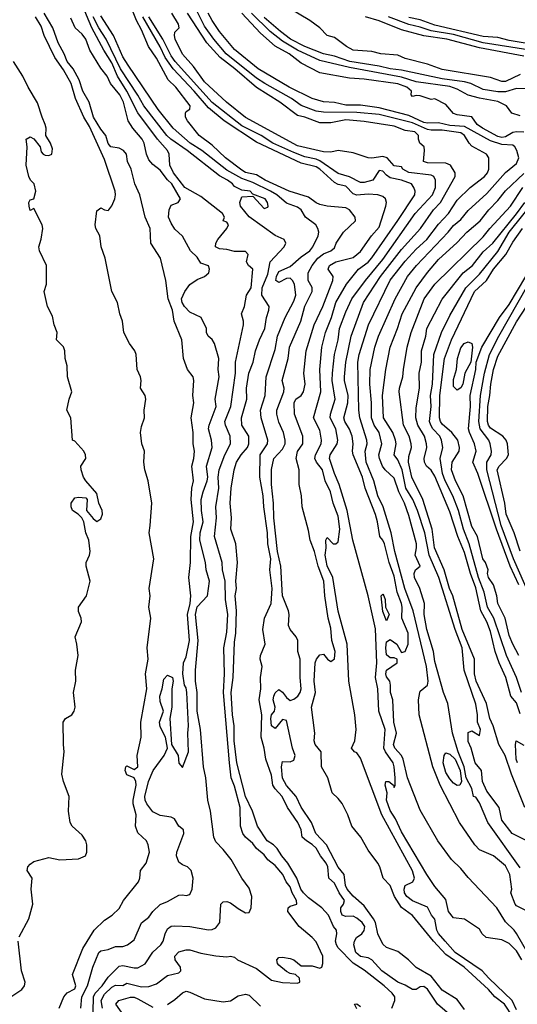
# Model space of a CAD drawing. Header units: metres. Extents: x -46681 to -43747, y -240911 to -237677.
# Tile 530 of 656: x -46399 to -46331, y -238877 to -238744. Entities that reach past the tile are written whole.
import ezdxf

# ---------------------------------------------------------------- set-up
doc = ezdxf.new("R2010")
doc.units = ezdxf.units.M
doc.layers.add('CONTOUR_INDEX', color=1, linetype='Continuous')
doc.layers.add('CONTOUR_INTER', color=3, linetype='Continuous')

msp = doc.modelspace()

# ---------------------------------------------------------------- linework, layer by layer
at = {"layer": 'CONTOUR_INDEX'}
for points, elevation in [([(-46393.19, -238877.52), (-46392.57, -238876.02), (-46392.1, -238875.49), (-46391.1, -238874.92), (-46390.94, -238874.52), (-46391.42, -238873.02), (-46389.99, -238869.52), (-46388.46, -238867.02), (-46387.1, -238865.69), (-46386.06, -238865.02), (-46385.1, -238864.11), (-46384.51, -238863.02), (-46382.53, -238860.52), (-46382.33, -238860.02), (-46382.22, -238859.02), (-46381.46, -238858.02), (-46381.05, -238856.52), (-46381.19, -238855.52), (-46381.45, -238855.02), (-46382.6, -238853.92), (-46382.9, -238853.02), (-46382.84, -238851.52), (-46383.24, -238850.02), (-46383.25, -238849.52), (-46382.83, -238847.52), (-46382.89, -238847.02), (-46383.1, -238846.52), (-46384.1, -238846.1), (-46384.29, -238845.52), (-46384.22, -238845.02), (-46384.1, -238844.92), (-46383.1, -238845.39), (-46382.58, -238845.02), (-46382.68, -238843.52), (-46382.17, -238841.02), (-46382.19, -238839.02), (-46381.39, -238834.52), (-46381.58, -238832.52), (-46381.19, -238830.52), (-46381.36, -238829.02), (-46380.85, -238825.02), (-46381.13, -238823.52), (-46380.96, -238822.02), (-46381.06, -238821.02), (-46380.46, -238817.02), (-46381.09, -238813.52), (-46380.92, -238812.52), (-46380.73, -238809.52), (-46381.21, -238806.52), (-46381.66, -238805.02), (-46381.78, -238804.02), (-46381.71, -238802.52), (-46382.08, -238801.52), (-46382.22, -238800.02), (-46382.1, -238799.2), (-46381.71, -238798.02), (-46381.74, -238797.02), (-46381.51, -238795.52), (-46381.63, -238795.02), (-46382.24, -238794.02), (-46382.16, -238793.02), (-46382.24, -238792.52), (-46382.68, -238791.52), (-46382.81, -238789.52), (-46382.99, -238789.02), (-46383.73, -238788.02), (-46384.48, -238786.52), (-46384.67, -238785.02), (-46385.04, -238784.02), (-46385.35, -238782.52), (-46386.11, -238781.02), (-46386.98, -238776.52), (-46387.53, -238775.02), (-46387.73, -238773.52), (-46388.25, -238772.52), (-46388.36, -238772.02), (-46388.1, -238770.15), (-46387.6, -238769.73), (-46387.1, -238770.02), (-46386.6, -238770.12), (-46386.49, -238770.02), (-46386.1, -238769.47), (-46385.7, -238768.52), (-46385.59, -238768.02), (-46385.66, -238767.52), (-46387.1, -238763.25), (-46389.1, -238758.78), (-46389.86, -238757.52), (-46391.01, -238755.02), (-46391.57, -238753.02), (-46392.6, -238751.18), (-46393.78, -238749.52), (-46395.22, -238746.52), (-46395.6, -238745.3), (-46396.37, -238744.02)], 70), ([(-46339.32, -238879.52), (-46342.25, -238877.02), (-46343.6, -238874.97), (-46344.1, -238874.62), (-46344.6, -238874.67), (-46345.1, -238875.03), (-46345.6, -238875.04), (-46346.6, -238874.42), (-46347.6, -238874.06), (-46349.74, -238872.52), (-46351.1, -238871.02), (-46351.6, -238870.77), (-46352.6, -238870.59), (-46353.25, -238870.02), (-46353.5, -238869.02), (-46353.44, -238868.52), (-46353.15, -238868.02), (-46352.45, -238867.52), (-46352.1, -238867.07), (-46352.04, -238866.52), (-46352.37, -238866.02), (-46353.1, -238865.4), (-46353.6, -238865.17), (-46354.6, -238865.19), (-46355.1, -238865.02), (-46355.28, -238864.52), (-46355.26, -238864.02), (-46354.88, -238863.52), (-46354.79, -238863.02), (-46355.5, -238862.02), (-46356.1, -238860.71), (-46356.86, -238860.02), (-46356.99, -238858.52), (-46357.22, -238858.02), (-46358.01, -238857.02), (-46358.6, -238855.99), (-46359.1, -238855.48), (-46359.89, -238855.02), (-46360.45, -238854.52), (-46360.6, -238853.5), (-46361.04, -238852.52), (-46362.46, -238850.52), (-46363.18, -238849.02), (-46364.1, -238848.02), (-46364.4, -238847.52), (-46364.6, -238846.14), (-46365.37, -238844.02), (-46365.58, -238842.52), (-46365.97, -238841.02), (-46365.91, -238838.02), (-46366.26, -238836.02), (-46366.04, -238834.52), (-46366.06, -238833.02), (-46365.87, -238831.52), (-46366.11, -238830.52), (-46366.08, -238830.02), (-46365.43, -238828.52), (-46365.76, -238826.52), (-46365.53, -238825.02), (-46364.65, -238823.02), (-46364.53, -238821.02), (-46364.84, -238818.52), (-46364.67, -238817.02), (-46365.1, -238815.02), (-46365.15, -238813.52), (-46365.64, -238810.02), (-46365.71, -238808.52), (-46366.19, -238806.02), (-46366.13, -238803.02), (-46365.13, -238801.52), (-46365.09, -238801.02), (-46365.98, -238798.02), (-46366.09, -238797.02), (-46365.47, -238795.02), (-46365.31, -238792.52), (-46364.1, -238788.84), (-46363.81, -238787.02), (-46362.78, -238784.52), (-46361.6, -238782.33), (-46361.32, -238781.52), (-46361.48, -238780.02), (-46361.76, -238779.52), (-46362.1, -238779.23), (-46362.6, -238779.28), (-46363.6, -238779.82), (-46364.01, -238779.52), (-46363.94, -238779.02), (-46363.6, -238778.34), (-46362.1, -238777.64), (-46360.6, -238776.33), (-46359.42, -238775.52), (-46359.04, -238775.02), (-46358.33, -238773.52), (-46358.22, -238773.02), (-46358.35, -238772.52), (-46358.65, -238772.02), (-46360.03, -238771.02), (-46360.61, -238770.02), (-46361.1, -238769.66), (-46362.6, -238769.13), (-46363.88, -238768.02), (-46364.72, -238767.52), (-46367.1, -238766.32), (-46368.6, -238765.8), (-46370.6, -238764.66), (-46373.97, -238762.02), (-46375.57, -238761.02), (-46377.85, -238759.02), (-46379.87, -238756.52), (-46383.89, -238750.52), (-46384.6, -238749.4), (-46385.88, -238746.52), (-46387.6, -238743.88)], 75), ([(-46330.1, -238870.12), (-46331.6, -238867.49), (-46331.92, -238867.02), (-46333.1, -238865.9), (-46334.27, -238864.02), (-46338.1, -238859.95), (-46339.1, -238858.73), (-46340.34, -238857.52), (-46342.22, -238855.02), (-46344.6, -238850.86), (-46346.28, -238846.52), (-46346.85, -238844.02), (-46347.1, -238843.5), (-46347.97, -238842.52), (-46348.17, -238842.02), (-46347.77, -238840.52), (-46348.12, -238839.02), (-46348.28, -238836.02), (-46348.57, -238835.02), (-46348.58, -238834.02), (-46348.67, -238833.52), (-46349.1, -238832.91), (-46349.2, -238832.52), (-46349.1, -238832.01), (-46347.66, -238831.02), (-46347.69, -238830.52), (-46348.1, -238830.34), (-46348.6, -238830.37), (-46349.1, -238829.95), (-46349.21, -238829.02), (-46349.1, -238828.19), (-46348.6, -238827.87), (-46347.71, -238828.52), (-46347.1, -238829.64), (-46346.6, -238829.49), (-46346.18, -238828.52), (-46346.19, -238827.02), (-46347.05, -238825.02), (-46346.99, -238823.52), (-46347.07, -238823.02), (-46347.68, -238821.52), (-46348.1, -238819.35), (-46348.73, -238817.52), (-46349.36, -238815.02), (-46349.6, -238814.5), (-46350, -238814.02), (-46350.31, -238812.02), (-46350.6, -238811.06), (-46351.97, -238807.52), (-46352.33, -238806.02), (-46353.62, -238803.02), (-46353.71, -238802.52), (-46353.6, -238801.52), (-46353.74, -238800.52), (-46354.1, -238799.56), (-46354.72, -238798.52), (-46354.84, -238798.02), (-46354.33, -238796.02), (-46354.26, -238795.02), (-46354.76, -238793.02), (-46354.78, -238792.52), (-46354.59, -238790.52), (-46353.88, -238787.02), (-46352.21, -238782.52), (-46349.94, -238779.02), (-46347.1, -238775.38), (-46344.52, -238772.52), (-46342.78, -238770.02), (-46341.85, -238769.02), (-46339.88, -238765.52), (-46339.87, -238765.02), (-46340.51, -238764.02), (-46341.1, -238763.74), (-46343.6, -238763.67), (-46344.11, -238763.52), (-46343.98, -238762.02), (-46344.05, -238761.52), (-46344.61, -238761.02), (-46344.81, -238760.52), (-46344.82, -238760.02), (-46345.28, -238759.52), (-46346.6, -238759.32), (-46348.1, -238758.73), (-46352.1, -238758.1), (-46354.6, -238757.89), (-46356.6, -238758.31), (-46358.1, -238758.31), (-46360.1, -238757.54), (-46361.1, -238757.32), (-46363.46, -238755.52), (-46366.6, -238753.55), (-46369.53, -238751.02), (-46371.49, -238749.52), (-46373.32, -238747.52), (-46375.92, -238743.52)], 80), ([(-46330.1, -238753.74), (-46331.6, -238753.69), (-46333.1, -238754.14), (-46334.1, -238754.11), (-46336.1, -238753.79), (-46337.76, -238753.02), (-46338.6, -238752.79), (-46341.6, -238752.38), (-46347.1, -238751.22), (-46348.6, -238751.05), (-46350.1, -238750.67), (-46354.06, -238750.02), (-46356.1, -238749.33), (-46357.6, -238748.99), (-46360.1, -238748), (-46362.03, -238747.02), (-46363.37, -238746.02), (-46365.6, -238744.1)], 85), ([(-46331.1, -238837.91), (-46331.6, -238836.42), (-46332.36, -238835.52), (-46333.03, -238833.02), (-46333.95, -238831.02), (-46334.47, -238829.52), (-46335.1, -238826.83), (-46335.6, -238825.5), (-46336.41, -238824.02), (-46337.1, -238820.94), (-46337.8, -238819.02), (-46338.6, -238816.16), (-46339.52, -238814.02), (-46340.6, -238810.69), (-46342.6, -238805.91), (-46343.1, -238805.08), (-46343.72, -238804.52), (-46344.01, -238804.02), (-46344.06, -238803.52), (-46343.68, -238802.02), (-46343.74, -238801.52), (-46343.99, -238800.52), (-46344.88, -238799.02), (-46345.14, -238798.02), (-46345.1, -238796.68), (-46344.68, -238794.02), (-46344.72, -238792.02), (-46344.42, -238790.52), (-46344.38, -238789.02), (-46343.83, -238787.02), (-46343.7, -238786.02), (-46341.6, -238782.05), (-46338.78, -238778.52), (-46337.55, -238777.52), (-46336.1, -238775.67), (-46334.8, -238774.52), (-46331.6, -238770.57), (-46330.47, -238769.02)], 85), ([(-46331.1, -238816), (-46331.91, -238813.52), (-46332.99, -238811.02), (-46333.16, -238809.52), (-46334.21, -238805.02), (-46333.96, -238804.52), (-46332.93, -238803.52), (-46332.7, -238803.02), (-46332.81, -238801.52), (-46333.01, -238801.02), (-46333.46, -238800.52), (-46335.1, -238799.43), (-46335.39, -238799.02), (-46335.5, -238798.52), (-46335.47, -238796.52), (-46335.18, -238795.02), (-46335.08, -238793.52), (-46334.7, -238791.52), (-46334.1, -238789.73), (-46331.6, -238785.09), (-46330.28, -238783.02)], 90), ([(-46349.83, -238822.02), (-46349.6, -238821.79), (-46349.46, -238822.02), (-46349.28, -238822.52), (-46349.26, -238823.52), (-46348.77, -238824.52), (-46349.1, -238825.36), (-46349.6, -238824.13), (-46349.83, -238822.02)], 80), ([(-46331.48, -238844.52), (-46331.63, -238844.02), (-46331.74, -238842.02), (-46331.64, -238841.52), (-46330.6, -238842.13)], 85)]:
    msp.add_lwpolyline(points, dxfattribs=dict(at, elevation=elevation))
at = {"layer": 'CONTOUR_INTER'}
for points, elevation in [([(-46387.37, -238877.52), (-46387.54, -238876.52), (-46387.1, -238875.67), (-46386.1, -238874.69), (-46385.6, -238874.44), (-46384.6, -238874.48), (-46384.1, -238874.16), (-46382.1, -238874.67), (-46381.1, -238874.64), (-46380.1, -238874.26), (-46378.6, -238873.16), (-46377.1, -238872.78), (-46376.79, -238872.52), (-46376.85, -238872.02), (-46377.57, -238871.02), (-46377.62, -238870.52), (-46377.1, -238869.96), (-46376.1, -238869.67), (-46375.6, -238869.68), (-46374.1, -238870.15), (-46372.1, -238870.47), (-46370.6, -238870.61), (-46370.1, -238870.53), (-46369.6, -238870.66), (-46369.17, -238871.02), (-46366.6, -238872.18), (-46364.6, -238873.75), (-46363.1, -238874.08), (-46361.1, -238874.19), (-46360.77, -238874.02), (-46360.83, -238873.52), (-46361.36, -238873.02), (-46362.1, -238872.86), (-46362.6, -238872.59), (-46363.6, -238871.75), (-46363.81, -238871.52), (-46363.9, -238871.02), (-46363.6, -238870.73), (-46363.1, -238870.67), (-46362.1, -238870.85), (-46361.6, -238871.04), (-46360.6, -238871.85), (-46359.1, -238871.84), (-46358.1, -238872.15), (-46357.8, -238872.02), (-46357.67, -238871.52), (-46357.7, -238870.52), (-46358.6, -238868.61), (-46359.11, -238868.02), (-46360.87, -238866.52), (-46362.38, -238864.52), (-46362.37, -238864.02), (-46362.1, -238863.8), (-46361.2, -238863.52), (-46361.24, -238863.02), (-46361.81, -238862.02), (-46362.1, -238861.2), (-46362.64, -238860.52), (-46363.08, -238859.52), (-46364.1, -238858.32), (-46365.1, -238857.57), (-46365.6, -238856.88), (-46366.6, -238856.04), (-46367.1, -238855.34), (-46368.1, -238854.51), (-46368.48, -238854.02), (-46368.77, -238853.02), (-46368.81, -238850.52), (-46369.6, -238847.65), (-46370.05, -238846.52), (-46370.26, -238844.52), (-46371.08, -238835.02), (-46370.93, -238832.52), (-46371.01, -238829.02), (-46370.6, -238826.88), (-46370.47, -238824.52), (-46370.8, -238822.52), (-46370.86, -238820.02), (-46371.21, -238818.52), (-46371.26, -238817.52), (-46372.26, -238814.02), (-46372, -238811.52), (-46372.09, -238810.02), (-46371.68, -238807.52), (-46371.76, -238806.02), (-46371.65, -238805.02), (-46370.88, -238803.02), (-46370.13, -238801.52), (-46370.17, -238800.52), (-46370.8, -238799.02), (-46370.87, -238798.52), (-46370.08, -238796.52), (-46369.46, -238792.02), (-46369.43, -238790.52), (-46368.35, -238785.52), (-46368.35, -238785.02), (-46368.64, -238784.02), (-46368.22, -238783.02), (-46367.98, -238781.52), (-46367.35, -238780.52), (-46367.1, -238778.02), (-46367.69, -238777.52), (-46367.95, -238777.02), (-46367.74, -238776.02), (-46368.1, -238775.64), (-46369.6, -238775.63), (-46370.6, -238775.36), (-46371.6, -238775.28), (-46372.14, -238775.02), (-46372.09, -238774.52), (-46371.84, -238774.02), (-46370.63, -238772.52), (-46370.37, -238772.02), (-46370.6, -238771.67), (-46371.11, -238771.52), (-46370.95, -238771.02), (-46371.18, -238770.52), (-46374.1, -238768.22), (-46376.26, -238767.02), (-46377.78, -238765.02), (-46378.31, -238764.02), (-46378.36, -238762.52), (-46378.59, -238762.02), (-46379.95, -238760.52), (-46382.6, -238756.96), (-46384.07, -238754.02), (-46385.32, -238752.02), (-46386.1, -238750.2), (-46387.19, -238748.52), (-46388.78, -238745.52), (-46390.1, -238742.43)], 73), ([(-46338.6, -238877.71), (-46339.6, -238876.37), (-46341.6, -238875.12), (-46343.1, -238873.23), (-46345.1, -238872.08), (-46346.13, -238871.02), (-46347.6, -238869.89), (-46349.1, -238869.39), (-46349.6, -238868.91), (-46350.26, -238867.52), (-46350.6, -238866.02), (-46350.85, -238865.52), (-46352.1, -238863.75), (-46353.6, -238862.47), (-46354.39, -238861.52), (-46354.64, -238861.02), (-46354.82, -238859.52), (-46355.6, -238858.57), (-46357.2, -238855.52), (-46358.61, -238854.02), (-46359.21, -238852.52), (-46360.6, -238850.46), (-46361.28, -238849.02), (-46362.6, -238847.55), (-46363.1, -238846.58), (-46363.24, -238845.02), (-46363.1, -238844.3), (-46362.1, -238844.38), (-46361.6, -238844.15), (-46361.42, -238843.52), (-46361.78, -238842.52), (-46362.6, -238838.8), (-46363.1, -238838.66), (-46364.1, -238839.87), (-46364.6, -238839.52), (-46364.7, -238838.52), (-46364.6, -238838.03), (-46364.21, -238837.52), (-46364.09, -238837.02), (-46364.39, -238836.02), (-46364.29, -238835.52), (-46364.1, -238835.08), (-46363.6, -238834.62), (-46363.1, -238834.98), (-46362.6, -238835.68), (-46362.1, -238836.09), (-46361.6, -238835.92), (-46361.04, -238835.52), (-46360.72, -238835.02), (-46360.6, -238834.52), (-46360.76, -238833.02), (-46360.76, -238830.52), (-46361.03, -238829.52), (-46361.05, -238828.02), (-46361.26, -238827.52), (-46362.09, -238826.52), (-46362.3, -238826.02), (-46362.2, -238824.52), (-46362.29, -238824.02), (-46363.11, -238822.02), (-46363.35, -238818.02), (-46363.77, -238816.02), (-46364.29, -238811.52), (-46364.31, -238809.52), (-46364.62, -238807.02), (-46364.6, -238804.99), (-46364.28, -238803.52), (-46363.1, -238802.27), (-46362.77, -238801.52), (-46362.75, -238801.02), (-46362.98, -238800.02), (-46363.6, -238798.61), (-46363.89, -238797.52), (-46363.89, -238797.02), (-46362.93, -238794.52), (-46362.89, -238794.02), (-46363.18, -238793.02), (-46362.34, -238790.02), (-46362.16, -238788.52), (-46360.63, -238785.02), (-46360.1, -238783), (-46359.14, -238781.02), (-46359.1, -238780.46), (-46359.66, -238779.52), (-46359.67, -238778.52), (-46359.12, -238777.52), (-46358.34, -238776.52), (-46357.6, -238775.93), (-46356.6, -238775.52), (-46356.1, -238775.14), (-46355.87, -238774.52), (-46354.9, -238773.02), (-46353.3, -238771.52), (-46353.32, -238771.02), (-46354.09, -238770.02), (-46354.6, -238769.77), (-46357.1, -238769.51), (-46358.1, -238769.29), (-46358.6, -238769.06), (-46359.6, -238768.33), (-46362.23, -238767.52), (-46365.44, -238766.02), (-46366.6, -238765.31), (-46368.1, -238764.97), (-46368.6, -238764.69), (-46370.8, -238763.02), (-46372.6, -238761.32), (-46374.32, -238760.02), (-46375.93, -238758.02), (-46376.17, -238757.52), (-46376.19, -238757.02), (-46376.1, -238756.78), (-46375.6, -238756.47), (-46375.54, -238756.02), (-46377.47, -238753.52), (-46378.53, -238752.52), (-46380.1, -238749.57), (-46381.15, -238748.02), (-46382.1, -238745.78), (-46382.8, -238744.52), (-46383.6, -238742.52)], 76), ([(-46330.06, -238864.52), (-46331.6, -238863.76), (-46331.79, -238863.52), (-46332.36, -238862.02), (-46332.22, -238861.52), (-46332.51, -238859.52), (-46333.1, -238858.36), (-46334.7, -238857.02), (-46336.6, -238856.22), (-46337.22, -238855.52), (-46339.28, -238852.52), (-46341.87, -238847.52), (-46342.87, -238845.02), (-46344.72, -238838.02), (-46344.79, -238836.02), (-46344.64, -238835.02), (-46344.6, -238834.85), (-46343.57, -238834.02), (-46343.51, -238833.52), (-46343.73, -238831.52), (-46345.51, -238824.02), (-46346.66, -238821.02), (-46347.99, -238816.02), (-46348.47, -238813.52), (-46349.55, -238810.02), (-46350.26, -238808.52), (-46350.83, -238806.52), (-46351.83, -238804.02), (-46351.98, -238802.52), (-46351.72, -238801.52), (-46351.77, -238801.02), (-46352.71, -238798.02), (-46352.85, -238797.02), (-46352.97, -238790.52), (-46352.8, -238789.52), (-46351.53, -238785.52), (-46348.6, -238779.49), (-46346.6, -238776.93), (-46345.1, -238775.31), (-46343.68, -238774.02), (-46342.1, -238771.93), (-46340.74, -238770.52), (-46339.6, -238768.72), (-46337.85, -238767.02), (-46335.92, -238765.52), (-46335.52, -238765.02), (-46335.33, -238764.52), (-46335.34, -238763.02), (-46335.64, -238762.52), (-46337.6, -238761.43), (-46338, -238761.02), (-46338.61, -238760.02), (-46339.1, -238759.67), (-46341.6, -238759.29), (-46343.1, -238759.31), (-46343.6, -238759.22), (-46345.6, -238758.31), (-46350.1, -238757.2), (-46353.1, -238756.93), (-46357.6, -238756.88), (-46358.6, -238756.73), (-46360.6, -238755.96), (-46361.91, -238755.02), (-46365.5, -238753.02), (-46366.6, -238752.27), (-46370.7, -238749.02), (-46372.38, -238747.02), (-46373.6, -238745.28), (-46374.76, -238743.02)], 81), ([(-46331.1, -238751.81), (-46333.1, -238752.73), (-46333.6, -238752.72), (-46335.1, -238752.2), (-46341.6, -238751.1), (-46343.6, -238750.41), (-46346.6, -238749.63), (-46347.6, -238749.17), (-46349.86, -238749.02), (-46351.1, -238748.71), (-46353.61, -238748.52), (-46354.5, -238748.02), (-46356.1, -238746.79), (-46357.1, -238746.55), (-46358.11, -238745.52), (-46359.43, -238744.52), (-46362.1, -238742.94)], 86), ([(-46390.27, -238877.52), (-46390.15, -238876.02), (-46389.37, -238874.52), (-46388.65, -238872.02), (-46387.83, -238870.02), (-46387.6, -238869.83), (-46386.6, -238869.66), (-46385.6, -238869.25), (-46384.6, -238869.23), (-46384.01, -238869.02), (-46383.1, -238868.35), (-46382.1, -238866.03), (-46381.1, -238865.28), (-46380.58, -238864.52), (-46379.6, -238863.56), (-46378.6, -238863.19), (-46377.1, -238862.34), (-46376.6, -238862.27), (-46376.1, -238862.38), (-46375.6, -238862.21), (-46375.3, -238861.52), (-46375.14, -238860.02), (-46375.43, -238859.02), (-46375.9, -238858.52), (-46376.6, -238858.23), (-46377.1, -238857.86), (-46377.4, -238857.02), (-46377.34, -238856.52), (-46376.4, -238854.02), (-46376.44, -238853.52), (-46377.1, -238853.05), (-46377.67, -238852.02), (-46378.1, -238851.8), (-46379.6, -238851.61), (-46380.6, -238851.1), (-46381.4, -238850.02), (-46381.62, -238849.52), (-46381.67, -238849.02), (-46381.17, -238847.02), (-46380.55, -238845.52), (-46379.06, -238843.52), (-46378.59, -238842.52), (-46378.88, -238841.02), (-46379.6, -238839.64), (-46379.68, -238839.02), (-46379.14, -238837.52), (-46379.6, -238836.22), (-46379.65, -238835.52), (-46379.32, -238834.52), (-46379.1, -238833.21), (-46378.6, -238832.68), (-46377.91, -238833.02), (-46377.86, -238833.52), (-46378.01, -238834.52), (-46378.03, -238837.02), (-46378.28, -238838.52), (-46378.08, -238842.02), (-46377.19, -238843.52), (-46377.1, -238844.53), (-46376.6, -238845.13), (-46375.78, -238843.02), (-46375.87, -238840.52), (-46375.79, -238839.52), (-46376.01, -238835.02), (-46376.1, -238834.4), (-46376.32, -238834.02), (-46376.56, -238832.52), (-46376.44, -238831.02), (-46376.1, -238830.24), (-46375.62, -238828.02), (-46375.93, -238824.52), (-46375.57, -238823.02), (-46375.48, -238822.02), (-46375.74, -238819.52), (-46375.5, -238817.52), (-46375.45, -238814.02), (-46375.12, -238812.02), (-46375.41, -238809.02), (-46375.31, -238807.52), (-46375.09, -238806.52), (-46375.31, -238804.52), (-46375.06, -238803.52), (-46374.99, -238802.52), (-46375.15, -238801.52), (-46375.14, -238800.02), (-46375.43, -238798.02), (-46375.04, -238796.02), (-46375.18, -238795.02), (-46375.04, -238793.02), (-46375.14, -238792.52), (-46375.92, -238791.52), (-46376.47, -238790.02), (-46376.68, -238787.52), (-46377.72, -238785.02), (-46377.95, -238783.52), (-46378.5, -238782.02), (-46378.85, -238779.52), (-46379.53, -238776.52), (-46380.87, -238774.52), (-46380.96, -238772.52), (-46381.62, -238771.02), (-46382.32, -238768.02), (-46383, -238766.52), (-46383.49, -238764.52), (-46383.98, -238763.52), (-46384.14, -238762.52), (-46384.51, -238762.02), (-46385.1, -238761.73), (-46386.24, -238761.52), (-46386.6, -238761.1), (-46386.91, -238760.02), (-46387.6, -238759.16), (-46388.58, -238757.52), (-46389.15, -238755.52), (-46389.99, -238754.02), (-46390.49, -238752.52), (-46391.33, -238751.02), (-46392.11, -238750.02), (-46392.5, -238749.02), (-46393.33, -238747.52), (-46394.04, -238745.52), (-46395.2, -238743.52)], 71), ([(-46388.62, -238878.02), (-46388.58, -238876.02), (-46388.34, -238875.52), (-46387.42, -238874.52), (-46386.6, -238873.35), (-46385.1, -238871.88), (-46384.6, -238871.8), (-46383.1, -238872.12), (-46382.6, -238872.11), (-46381.6, -238871.59), (-46380.6, -238869.99), (-46379.5, -238869.02), (-46379.19, -238868.52), (-46378.93, -238867.52), (-46378.6, -238866.87), (-46378.1, -238866.51), (-46377.6, -238866.45), (-46375.6, -238866.55), (-46373.1, -238866.98), (-46372.6, -238866.93), (-46372.1, -238866.71), (-46371.57, -238866.02), (-46371.4, -238863.52), (-46371.1, -238863.21), (-46370.6, -238863.16), (-46370.1, -238863.34), (-46369.1, -238864.12), (-46368.1, -238864.68), (-46367.6, -238864.65), (-46367.33, -238864.02), (-46367.25, -238862.52), (-46367.6, -238861.36), (-46368.6, -238860.01), (-46370.05, -238857.52), (-46371.1, -238856.18), (-46372.1, -238855.16), (-46372.38, -238854.52), (-46372.83, -238851.02), (-46373.16, -238849.52), (-46373.43, -238846.52), (-46373.75, -238845.02), (-46374.15, -238840.02), (-46374.6, -238837.52), (-46374.6, -238835.02), (-46374.82, -238833.52), (-46374.84, -238832.02), (-46374.49, -238828.02), (-46374.83, -238824.52), (-46374.6, -238823.49), (-46373.23, -238822.02), (-46372.94, -238820.02), (-46373.41, -238818.52), (-46373.47, -238817.52), (-46374.23, -238814.52), (-46374.21, -238813.52), (-46373.81, -238812.02), (-46374.02, -238810.52), (-46374.05, -238809.02), (-46373.81, -238808.02), (-46373.24, -238806.52), (-46373.18, -238806.02), (-46373.37, -238804.52), (-46372.58, -238802.02), (-46372.69, -238801.02), (-46373.08, -238799.52), (-46373.01, -238799.02), (-46372.06, -238796.52), (-46372.17, -238795.52), (-46371.65, -238792.52), (-46371.78, -238791.52), (-46371.69, -238790.02), (-46372.26, -238788.02), (-46372.6, -238787.49), (-46373.14, -238787.02), (-46373.35, -238786.52), (-46373.33, -238786.02), (-46374.07, -238784.52), (-46375.6, -238783.8), (-46376.3, -238783.02), (-46376.61, -238782.52), (-46376.72, -238782.02), (-46376.29, -238781.02), (-46375.6, -238780.08), (-46374.6, -238779.38), (-46373.6, -238778.99), (-46373.06, -238778.52), (-46372.94, -238778.02), (-46373.1, -238777.55), (-46374.1, -238777.18), (-46374.6, -238776.41), (-46375.5, -238775.52), (-46376.6, -238773.56), (-46377.6, -238772.61), (-46378.1, -238771.81), (-46378.46, -238771.02), (-46378.4, -238770.02), (-46378.1, -238769.41), (-46377.16, -238769.02), (-46376.84, -238768.52), (-46378.02, -238766.52), (-46378.6, -238765.98), (-46379.6, -238764.68), (-46380.6, -238763.9), (-46381.1, -238763.27), (-46381.41, -238762.52), (-46381.76, -238761.02), (-46382.01, -238760.52), (-46383.29, -238759.02), (-46383.89, -238758.02), (-46384.55, -238755.52), (-46385.02, -238754.52), (-46386.29, -238753.02), (-46386.75, -238752.02), (-46387.6, -238750.94), (-46389.05, -238748.52), (-46389.6, -238747.02), (-46390.1, -238746.36), (-46391.03, -238745.52), (-46391.6, -238744.22)], 72), ([(-46348.4, -238877.52), (-46347.99, -238876.52), (-46347.97, -238876.02), (-46348.34, -238875.52), (-46349.42, -238874.52), (-46352.1, -238872.42), (-46353.6, -238871.47), (-46355.6, -238869.42), (-46355.85, -238869.02), (-46355.98, -238868.52), (-46355.79, -238867.52), (-46355.86, -238867.02), (-46356.27, -238866.52), (-46356.93, -238865.02), (-46357.82, -238864.02), (-46359.6, -238862.7), (-46360.28, -238862.02), (-46360.65, -238861.52), (-46361.2, -238860.02), (-46362.41, -238858.02), (-46363.22, -238857.02), (-46363.83, -238856.02), (-46364.35, -238855.52), (-46365.17, -238855.02), (-46366.49, -238853.02), (-46367.17, -238851.02), (-46368.1, -238849.01), (-46369.27, -238844.52), (-46369.61, -238841.52), (-46369.62, -238839.52), (-46369.85, -238838.02), (-46370.05, -238835.02), (-46369.78, -238833.02), (-46369.6, -238828.25), (-46369.38, -238827.02), (-46369.3, -238824.02), (-46369.48, -238822.02), (-46369.33, -238821.02), (-46369.42, -238820.02), (-46369.18, -238817.52), (-46369.39, -238815.02), (-46370.09, -238813.02), (-46369.98, -238811.52), (-46370.18, -238809.52), (-46370.04, -238807.52), (-46369.64, -238805.02), (-46369.3, -238804.02), (-46368.7, -238803.02), (-46367.84, -238802.02), (-46367.66, -238801.52), (-46367.65, -238800.52), (-46368.58, -238799.02), (-46368.66, -238798.02), (-46367.93, -238795.52), (-46367.96, -238794.02), (-46367.64, -238792.02), (-46367.05, -238790.52), (-46366.77, -238789.02), (-46366.23, -238787.52), (-46365.51, -238786.02), (-46365.27, -238784.52), (-46364.96, -238783.52), (-46364.91, -238783.02), (-46365.9, -238781.52), (-46365.86, -238780.52), (-46365.1, -238778.7), (-46364.78, -238777.02), (-46362.89, -238775.02), (-46362.68, -238774.52), (-46362.88, -238774.02), (-46364.1, -238773.46), (-46367.6, -238770.94), (-46368.78, -238769.52), (-46368.85, -238769.02), (-46368.6, -238768.28), (-46367.1, -238768.2), (-46365.6, -238769.84), (-46365.1, -238769.67), (-46365.03, -238769.52), (-46365.13, -238769.02), (-46365.45, -238768.52), (-46367.1, -238767.91), (-46367.45, -238767.52), (-46368.6, -238767.36), (-46369.6, -238766.89), (-46369.86, -238766.52), (-46370.52, -238766.02), (-46371.6, -238765.44), (-46375.97, -238762.02), (-46378.17, -238760.52), (-46378.69, -238760.02), (-46381.79, -238756.02), (-46382.6, -238754.59), (-46384.93, -238751.02), (-46386.85, -238747.02), (-46387.85, -238745.52), (-46388.6, -238744.02)], 74), ([(-46332.1, -238878.72), (-46333.22, -238877.02), (-46334.5, -238876.02), (-46335.38, -238875.02), (-46338.63, -238872.02), (-46341.1, -238870.31), (-46342.77, -238868.52), (-46345.6, -238865.07), (-46347.1, -238863.99), (-46348.02, -238862.52), (-46348.6, -238861.03), (-46349.55, -238860.02), (-46350, -238858.52), (-46350.3, -238858.02), (-46351.6, -238856.26), (-46352.58, -238854.52), (-46353.79, -238853.02), (-46354.32, -238851.52), (-46355.1, -238849.97), (-46355.6, -238849.28), (-46356.41, -238848.52), (-46357.02, -238846.52), (-46357.87, -238845.02), (-46357.89, -238843.02), (-46358.73, -238842.02), (-46358.84, -238841.52), (-46358.77, -238840.52), (-46359.22, -238837.02), (-46358.69, -238835.02), (-46358.85, -238833.52), (-46358.71, -238831.02), (-46358.55, -238830.52), (-46358.1, -238829.93), (-46357.6, -238829.84), (-46357.04, -238830.52), (-46356.6, -238830.84), (-46356.1, -238830.47), (-46356.03, -238829.52), (-46356.48, -238828.02), (-46356.6, -238826.35), (-46356.95, -238825.02), (-46357.41, -238822.02), (-46357.56, -238820.02), (-46358.32, -238818.02), (-46358.82, -238816.02), (-46359.4, -238814.52), (-46359.6, -238813.21), (-46360.45, -238810.02), (-46360.57, -238808.52), (-46360.89, -238807.02), (-46360.86, -238805.02), (-46361.26, -238803.52), (-46361.1, -238802.58), (-46360.38, -238801.52), (-46360.36, -238800.52), (-46361.49, -238797.52), (-46361.56, -238796.02), (-46361.33, -238795.52), (-46360.6, -238795.01), (-46360.28, -238794.52), (-46360.06, -238793.52), (-46360.24, -238792.02), (-46359.93, -238789.02), (-46358.86, -238785.52), (-46357.69, -238783.02), (-46356.33, -238779.52), (-46356.31, -238779.02), (-46356.97, -238778.02), (-46356.81, -238777.52), (-46355.95, -238777.02), (-46353.6, -238776.42), (-46352.6, -238775.65), (-46351.11, -238773.52), (-46350.1, -238772.35), (-46349.18, -238769.52), (-46349.09, -238769.02), (-46349.23, -238768.52), (-46349.6, -238768.23), (-46350.3, -238768.02), (-46351.6, -238767.91), (-46353.1, -238768.03), (-46353.6, -238767.85), (-46354.6, -238766.84), (-46355.6, -238766.61), (-46356.1, -238766.36), (-46358.1, -238764.54), (-46358.6, -238764.25), (-46360.6, -238763.74), (-46366.6, -238760.91), (-46370.98, -238758.02), (-46373.1, -238756.28), (-46375.03, -238754.02), (-46377.86, -238751.02), (-46378.92, -238749.52), (-46379.6, -238748.07), (-46381.94, -238744.02)], 77), ([(-46331.6, -238877.77), (-46332.19, -238876.52), (-46335.35, -238873.52), (-46336.22, -238872.52), (-46339.88, -238870.02), (-46341.23, -238868.52), (-46342.1, -238867.5), (-46342.32, -238867.02), (-46342.6, -238865.57), (-46343.04, -238865.02), (-46343.6, -238863.92), (-46345.6, -238863.07), (-46346.37, -238862.52), (-46346.67, -238862.02), (-46346.72, -238861.52), (-46346.58, -238861.02), (-46345.57, -238860.52), (-46345.32, -238860.02), (-46345.6, -238859.03), (-46349.74, -238851.52), (-46352.6, -238843.89), (-46353.1, -238843.13), (-46353.44, -238843.02), (-46353.82, -238842.52), (-46353.38, -238841.52), (-46353.21, -238840.02), (-46353.36, -238838.02), (-46354.17, -238833.52), (-46354.43, -238828.52), (-46355.6, -238824.07), (-46356.32, -238819.52), (-46357.1, -238817.98), (-46357.38, -238816.52), (-46357.23, -238815.52), (-46357.29, -238814.52), (-46357.1, -238814.15), (-46356.29, -238815.02), (-46355.95, -238815.02), (-46355.6, -238814.73), (-46355.4, -238813.02), (-46355.6, -238811.27), (-46356.28, -238809.52), (-46356.64, -238808.02), (-46357.38, -238806.52), (-46357.71, -238805.02), (-46358.53, -238804.02), (-46358.75, -238803.52), (-46358.66, -238803.02), (-46357.93, -238801.52), (-46357.87, -238801.02), (-46358.1, -238799.71), (-46358.93, -238798.02), (-46357.96, -238794.52), (-46358.08, -238791.52), (-46357.8, -238788.52), (-46357.32, -238786.52), (-46356.52, -238784.52), (-46355.92, -238782.52), (-46354.49, -238780.02), (-46352.87, -238778.02), (-46351.6, -238777.05), (-46351.1, -238776.49), (-46347.6, -238771.45), (-46345.31, -238768.02), (-46345.24, -238767.52), (-46345.43, -238767.02), (-46345.75, -238766.52), (-46347.1, -238766.02), (-46348.6, -238765.69), (-46349.1, -238765.37), (-46349.6, -238764.83), (-46350.1, -238764.71), (-46350.94, -238766.02), (-46352.1, -238766.35), (-46352.6, -238766.32), (-46354.1, -238765.57), (-46355.6, -238765.12), (-46358.1, -238763.4), (-46358.6, -238763.19), (-46360.1, -238762.9), (-46361.6, -238762.29), (-46364.43, -238761.02), (-46365.99, -238760.02), (-46368.6, -238758.71), (-46372.6, -238755.55), (-46377.57, -238750.02), (-46378.1, -238749.26), (-46379.24, -238747.02), (-46381.13, -238744.02)], 78), ([(-46330.88, -238871.02), (-46331.6, -238869.84), (-46332.6, -238868.84), (-46333.6, -238868.33), (-46335.68, -238868.02), (-46336.25, -238867.52), (-46336.6, -238866.9), (-46338.6, -238865.57), (-46340.1, -238865.38), (-46340.77, -238864.52), (-46341.1, -238862.91), (-46342.6, -238861.15), (-46343.68, -238859.52), (-46347.1, -238853.78), (-46347.89, -238852.02), (-46348.6, -238850.9), (-46349.12, -238849.52), (-46349.02, -238848.52), (-46349.28, -238847.52), (-46349.18, -238847.02), (-46348.78, -238847.02), (-46348.18, -238847.52), (-46348.1, -238847.8), (-46347.94, -238847.52), (-46347.93, -238846.52), (-46348.06, -238845.02), (-46348.21, -238844.52), (-46349.26, -238843.02), (-46349.48, -238842.52), (-46349.29, -238840.02), (-46350.13, -238837.52), (-46350.29, -238834.52), (-46350.59, -238833.02), (-46350.42, -238831.02), (-46350.6, -238826.44), (-46351.56, -238822.02), (-46353.63, -238814.52), (-46354.4, -238810.52), (-46355.47, -238807.02), (-46356.12, -238805.52), (-46356.77, -238803.52), (-46356.69, -238803.02), (-46355.77, -238801.52), (-46355.66, -238801.02), (-46355.95, -238799.52), (-46356.68, -238798.02), (-46356.65, -238797.52), (-46356.04, -238795.52), (-46356.41, -238793.02), (-46356.4, -238792.02), (-46356.1, -238789.52), (-46355.61, -238787.52), (-46355.44, -238786.02), (-46354.6, -238783.74), (-46353.78, -238782.02), (-46351.94, -238779.52), (-46349.6, -238776.7), (-46345.24, -238770.52), (-46342.91, -238768.02), (-46342.53, -238767.02), (-46342.5, -238766.02), (-46342.74, -238765.52), (-46343.1, -238765.37), (-46346.1, -238765.01), (-46346.89, -238764.52), (-46347.1, -238764.24), (-46348.1, -238764.11), (-46349.02, -238763.02), (-46349.6, -238762.83), (-46351.1, -238763.05), (-46351.6, -238763.02), (-46353.6, -238762.33), (-46355.6, -238762.05), (-46356.6, -238762.23), (-46357.6, -238762.19), (-46361.1, -238761.38), (-46368.1, -238757.6), (-46370.67, -238755.52), (-46373.6, -238752.79), (-46375.1, -238750.72), (-46376.6, -238749.07), (-46377.57, -238747.02), (-46377.67, -238746.52), (-46377.6, -238746.07), (-46377.03, -238745.52), (-46377.14, -238745.02), (-46378, -238743.52)], 79), ([(-46331.1, -238858.62), (-46335.46, -238852.52), (-46336.6, -238849.88), (-46337.1, -238849.14), (-46337.41, -238849.02), (-46337.6, -238847.97), (-46338.4, -238846.52), (-46338.66, -238845.02), (-46339.46, -238843.02), (-46340.24, -238840.52), (-46340.86, -238836.52), (-46341.45, -238835.02), (-46342.6, -238830.84), (-46342.78, -238829.52), (-46343.7, -238826.52), (-46344.05, -238824.52), (-46343.98, -238823.02), (-46344.63, -238821.02), (-46345.34, -238819.52), (-46345.38, -238819.02), (-46345.22, -238818.52), (-46344.59, -238818.02), (-46345.25, -238816.52), (-46345.05, -238815.52), (-46345.08, -238815.02), (-46346.1, -238811.17), (-46346.67, -238809.52), (-46347.47, -238808.02), (-46348.1, -238806.15), (-46349.3, -238805.02), (-46349.65, -238804.52), (-46350.06, -238803.52), (-46350.13, -238803.02), (-46349.76, -238801.52), (-46350.11, -238800.02), (-46350.76, -238799.02), (-46351.13, -238798.02), (-46351.11, -238796.02), (-46351.37, -238793.52), (-46351.3, -238791.52), (-46350.69, -238788.52), (-46350.18, -238787.02), (-46347.95, -238782.02), (-46346.28, -238779.02), (-46345.09, -238777.52), (-46340.8, -238773.02), (-46340.1, -238772.12), (-46339.1, -238771.3), (-46338.1, -238770.13), (-46335.6, -238767.8), (-46333.1, -238764.98), (-46331.6, -238763.79), (-46331.3, -238763.02), (-46331.55, -238762.02), (-46331.82, -238761.52), (-46332.1, -238761.3), (-46333.6, -238761.2), (-46335.1, -238760.74), (-46338.6, -238758.78), (-46340.6, -238758.67), (-46342.1, -238758.3), (-46343.6, -238758.34), (-46344.1, -238758.24), (-46346.1, -238757.33), (-46350.1, -238756.29), (-46352.6, -238755.91), (-46354.6, -238755.92), (-46356.1, -238755.58), (-46357.6, -238755.49), (-46359.11, -238755.02), (-46362.22, -238753.52), (-46366.4, -238751.02), (-46369.6, -238748.42), (-46371.58, -238746.02), (-46372.6, -238744.52), (-46373.13, -238743.52)], 82), ([(-46330.6, -238759.56), (-46331.6, -238759.5), (-46332.1, -238759.61), (-46333.1, -238760.2), (-46333.6, -238760.27), (-46334.1, -238760.15), (-46336.19, -238759.02), (-46336.88, -238758.52), (-46337.6, -238757.49), (-46339.6, -238757.23), (-46340.1, -238757.06), (-46341.1, -238755.84), (-46342.6, -238755.07), (-46343.1, -238755.15), (-46344.6, -238754.65), (-46345.1, -238754.62), (-46345.6, -238754.76), (-46345.79, -238754.52), (-46345.73, -238754.02), (-46346.37, -238753.52), (-46347.6, -238753.07), (-46352.1, -238752.4), (-46354.1, -238752.27), (-46358.1, -238751.59), (-46360.6, -238750.25), (-46362.24, -238749.02), (-46364.1, -238747.97), (-46366.1, -238746.21), (-46368.6, -238743.52)], 83), ([(-46331.1, -238757.37), (-46332.25, -238757.02), (-46332.94, -238756.02), (-46334.1, -238755.41), (-46336.6, -238755), (-46338.1, -238754.59), (-46339.6, -238753.77), (-46340.6, -238753.41), (-46345.1, -238752.78), (-46347.1, -238752.17), (-46354.1, -238750.87), (-46358.1, -238749.91), (-46361.1, -238748.53), (-46363.1, -238747.29), (-46364.77, -238746.02), (-46367.31, -238743.52)], 84), ([(-46330.6, -238749.34), (-46336.6, -238748.19), (-46340.97, -238747.02), (-46344.1, -238746.59), (-46347.1, -238745.79), (-46350.1, -238744.57), (-46351.93, -238744.02)], 87), ([(-46330.1, -238748.49), (-46336.1, -238747.53), (-46340.1, -238746.42), (-46343.1, -238745.92), (-46344.6, -238745.41), (-46346.1, -238745.08), (-46348.83, -238744.02)], 88), ([(-46329.1, -238747.79), (-46332.6, -238747.22), (-46334.1, -238746.81), (-46336.1, -238746.69), (-46342.6, -238745.14), (-46344.6, -238744.42), (-46346.1, -238744.11)], 89), ([(-46398.6, -238867.94), (-46397.26, -238865.52), (-46396.76, -238863.52), (-46396.96, -238861.52), (-46396.85, -238860.02), (-46397.49, -238859.02), (-46397.4, -238858.52), (-46397.1, -238858.13), (-46396.6, -238857.78), (-46394.6, -238857.27), (-46393.1, -238857.55), (-46390.6, -238857.42), (-46389.66, -238857.02), (-46389.47, -238856.52), (-46389.47, -238855.52), (-46389.61, -238855.02), (-46390.1, -238854.25), (-46391.46, -238853.02), (-46391.69, -238852.52), (-46391.95, -238851.02), (-46391.85, -238849.02), (-46392.6, -238847.02), (-46392.84, -238846.02), (-46392.51, -238843.02), (-46392.63, -238842.02), (-46392.64, -238839.02), (-46392.32, -238838.52), (-46391.5, -238838.02), (-46391.17, -238837.52), (-46391.06, -238837.02), (-46391.26, -238835.02), (-46390.94, -238833.52), (-46390.98, -238832.02), (-46390.63, -238830.02), (-46390.8, -238828.52), (-46391.05, -238827.52), (-46390.19, -238825.52), (-46390.22, -238825.02), (-46390.6, -238824.1), (-46390.61, -238823.52), (-46389.52, -238822.02), (-46389.02, -238820.02), (-46389.56, -238818.02), (-46389.55, -238817.52), (-46389.11, -238816.52), (-46389.03, -238816.02), (-46389.2, -238814.52), (-46389.61, -238813.52), (-46389.85, -238812.02), (-46390.14, -238811.52), (-46390.62, -238811.02), (-46391.39, -238810.52), (-46391.59, -238810.02), (-46391.56, -238809.52), (-46391.1, -238808.82), (-46390.6, -238808.72), (-46389.6, -238808.82), (-46389.42, -238809.02), (-46389.5, -238810.52), (-46388.6, -238811.61), (-46388.1, -238811.98), (-46387.6, -238811.63), (-46387.38, -238811.02), (-46387.41, -238810.52), (-46387.87, -238809.52), (-46388.1, -238808.24), (-46389.59, -238806.52), (-46389.91, -238806.02), (-46390.25, -238805.02), (-46390.26, -238804.52), (-46389.62, -238803.52), (-46389.65, -238803.02), (-46389.85, -238802.52), (-46391.1, -238801.18), (-46391.4, -238801.02), (-46391.63, -238798.02), (-46392.14, -238797.02), (-46391.86, -238795.52), (-46391.49, -238794.52), (-46392.08, -238792.52), (-46392.13, -238791.02), (-46392.38, -238790.02), (-46392.44, -238789.02), (-46392.6, -238788.46), (-46393.56, -238787.52), (-46393.46, -238786.52), (-46393.87, -238785.52), (-46394.1, -238784.33), (-46394.78, -238783.02), (-46395.21, -238781.02), (-46394.92, -238780.02), (-46394.9, -238777.52), (-46395.83, -238775.52), (-46395.94, -238775.02), (-46395.6, -238773.98), (-46395.41, -238772.52), (-46395.5, -238772.02), (-46396.6, -238769.85), (-46397.1, -238770.11), (-46397.25, -238769.52), (-46397.26, -238769.02), (-46397.1, -238768.69), (-46396.6, -238768.52), (-46396.35, -238767.52), (-46396.55, -238766.52), (-46397.04, -238766.02), (-46397.29, -238765.52), (-46397.62, -238764.02), (-46397.5, -238761.52), (-46397.65, -238760.52), (-46397.1, -238760.2), (-46396.6, -238760.44), (-46395.77, -238761.52), (-46395.6, -238762.21), (-46395.37, -238762.52), (-46395.1, -238762.65), (-46394.6, -238762.72), (-46394.16, -238762.52), (-46394.1, -238761.79), (-46394.37, -238761.02), (-46394.99, -238760.02), (-46394.93, -238759.02), (-46395.06, -238758.52), (-46395.5, -238757.52), (-46396.1, -238755.6), (-46397.37, -238753.52), (-46398.09, -238752.02), (-46399.36, -238750.02)], 69), ([(-46329.6, -238855.31), (-46332.2, -238854.02), (-46333.6, -238852.24), (-46333.95, -238850.52), (-46335.6, -238848.32), (-46336.18, -238847.02), (-46336.31, -238845.52), (-46337.16, -238844.52), (-46337.71, -238842.52), (-46338.1, -238841.64), (-46338.1, -238840.43), (-46337.6, -238840.18), (-46336.6, -238840.82), (-46336.47, -238840.02), (-46336.86, -238839.02), (-46336.86, -238838.02), (-46337.1, -238836.59), (-46338.66, -238832.02), (-46338.94, -238829.02), (-46339.86, -238826.52), (-46342.07, -238819.52), (-46343.38, -238816.52), (-46343.95, -238813.52), (-46344.93, -238810.52), (-46345.58, -238809.02), (-46346.51, -238807.52), (-46346.98, -238805.02), (-46347.6, -238803.7), (-46348.06, -238803.02), (-46347.82, -238801.52), (-46347.9, -238801.02), (-46348.28, -238800.02), (-46349.51, -238798.02), (-46349.65, -238795.02), (-46349.22, -238791.52), (-46348.61, -238788.52), (-46347.61, -238786.02), (-46346.99, -238784.02), (-46345.1, -238780.52), (-46343.6, -238778.48), (-46342.1, -238776.73), (-46339.6, -238774.41), (-46338.28, -238773.02), (-46336.49, -238771.52), (-46335.33, -238770.02), (-46334.1, -238768.75), (-46333.1, -238767.48), (-46330.6, -238765.14)], 83), ([(-46330.46, -238850.52), (-46332.28, -238846.02), (-46333.14, -238843.52), (-46334, -238842.02), (-46334.74, -238839.52), (-46335.18, -238838.52), (-46335.64, -238836.52), (-46337.03, -238833.52), (-46337.26, -238832.52), (-46337.25, -238830.52), (-46338.93, -238826.52), (-46340.18, -238822.02), (-46340.62, -238821.02), (-46341.36, -238818.52), (-46342.64, -238815.52), (-46342.94, -238813.02), (-46344.24, -238809.02), (-46345.71, -238806.02), (-46346.16, -238804.02), (-46346.1, -238803.25), (-46345.76, -238802.02), (-46345.79, -238801.52), (-46346.04, -238800.52), (-46346.81, -238799.02), (-46347.4, -238794.52), (-46347.36, -238794.02), (-46346.89, -238792.52), (-46346.83, -238791.52), (-46346.31, -238788.52), (-46345.78, -238786.52), (-46344.04, -238782.02), (-46342.6, -238780.02), (-46336.1, -238773.65), (-46335.21, -238772.52), (-46332.42, -238769.52), (-46330.77, -238767.02)], 84), ([(-46330.95, -238835.02), (-46331.6, -238833.02), (-46332.96, -238830.02), (-46334.66, -238825.02), (-46335.51, -238823.52), (-46335.96, -238821.52), (-46336.72, -238819.52), (-46337.98, -238815.02), (-46338.75, -238813.02), (-46339.43, -238810.52), (-46340.2, -238808.52), (-46341.22, -238806.52), (-46341.58, -238805.52), (-46341.89, -238803.52), (-46341.53, -238802.02), (-46341.71, -238801.02), (-46341.95, -238800.52), (-46342.85, -238799.52), (-46343.16, -238799.02), (-46343.3, -238798.52), (-46343.1, -238796.52), (-46343.19, -238795.02), (-46342.93, -238793.52), (-46342.73, -238789.52), (-46341.71, -238786.52), (-46340.6, -238784.26), (-46338.41, -238780.52), (-46336.6, -238778.7), (-46334.1, -238775.64), (-46332.58, -238773.02), (-46329.1, -238768.69)], 86), ([(-46331.27, -238830.02), (-46332.1, -238828.53), (-46332.6, -238827.33), (-46333.13, -238825.02), (-46334.14, -238823.02), (-46334.27, -238822.02), (-46334.69, -238820.52), (-46335.36, -238819.52), (-46335.5, -238819.02), (-46335.4, -238818.52), (-46335.78, -238817.52), (-46336.13, -238817.02), (-46336.84, -238814.02), (-46337.6, -238812.66), (-46338.77, -238808.52), (-46339.8, -238806.52), (-46340.35, -238805.02), (-46340.28, -238804.02), (-46339.32, -238802.52), (-46339.29, -238802.02), (-46339.52, -238801.02), (-46340.31, -238800.02), (-46341.6, -238798.88), (-46341.86, -238798.52), (-46341.99, -238798.02), (-46341.92, -238795.02), (-46341.31, -238790.02), (-46340.38, -238787.52), (-46337.24, -238781.02), (-46335.65, -238779.52), (-46334.68, -238778.02), (-46333.02, -238776.02), (-46332.1, -238774.36), (-46330.81, -238772.52)], 87), ([(-46331.3, -238820.52), (-46332.44, -238818.02), (-46334.32, -238813.02), (-46336.83, -238805.52), (-46337.5, -238804.02), (-46337.03, -238802.52), (-46337.24, -238801.52), (-46337.94, -238800.02), (-46338.05, -238799.52), (-46337.79, -238796.52), (-46337.86, -238795.02), (-46337.1, -238791.52), (-46337.04, -238790.52), (-46336.28, -238788.52), (-46333.88, -238784.52), (-46332.6, -238782.76), (-46330.33, -238779.02)], 88), ([(-46329.79, -238822.02), (-46332.03, -238817.02), (-46333.67, -238812.52), (-46335.59, -238805.02), (-46335.6, -238804.02), (-46335.03, -238803.02), (-46334.95, -238802.52), (-46335.14, -238801.52), (-46335.32, -238801.02), (-46336.49, -238799.52), (-46336.66, -238798.52), (-46336.45, -238795.02), (-46335.91, -238792.02), (-46335.22, -238789.52), (-46333.99, -238787.02), (-46330.1, -238780.17)], 89), ([(-46338.65, -238788.02), (-46338.1, -238787.78), (-46337.6, -238788.02), (-46337.53, -238788.52), (-46337.76, -238790.52), (-46338.57, -238792.02), (-46338.82, -238793.52), (-46339.1, -238794.01), (-46339.6, -238794.3), (-46340.1, -238793.81), (-46340.1, -238792.88), (-46339.68, -238791.52), (-46339.56, -238790.02), (-46339.1, -238788.59), (-46338.65, -238788.02)], 88), ([(-46341.34, -238843.52), (-46341.1, -238843.16), (-46340.6, -238843.31), (-46339.87, -238844.02), (-46339.19, -238845.52), (-46339, -238847.02), (-46339.23, -238847.52), (-46339.6, -238847.56), (-46340.1, -238847.25), (-46340.6, -238846.67), (-46341.1, -238845.78), (-46341.48, -238844.52), (-46341.34, -238843.52)], 82), ([(-46399.72, -238876.02), (-46398.21, -238875.02), (-46397.85, -238874.52), (-46397.79, -238874.02), (-46398.26, -238872.52), (-46398.72, -238868.52)], 69), ([(-46378.6, -238877.06), (-46377.6, -238876.38), (-46376.6, -238875.46), (-46376.1, -238875.27), (-46375.6, -238875.38), (-46373.6, -238876.3), (-46371.1, -238876.7), (-46370.1, -238876.55), (-46369.1, -238875.87), (-46368.1, -238875.64), (-46367.6, -238875.79), (-46366.1, -238877.26)], 74), ([(-46384.5, -238878.52), (-46385.54, -238877.02), (-46385.17, -238876.52), (-46383.6, -238876.05), (-46383.1, -238876.08), (-46382.6, -238876.3), (-46380.6, -238877.41)], 74), ([(-46353.1, -238877.65), (-46353.43, -238877.02), (-46353.1, -238876.95), (-46352.6, -238877.3)], 74)]:
    msp.add_lwpolyline(points, dxfattribs=dict(at, elevation=elevation))

doc.saveas('drawing.dxf')
